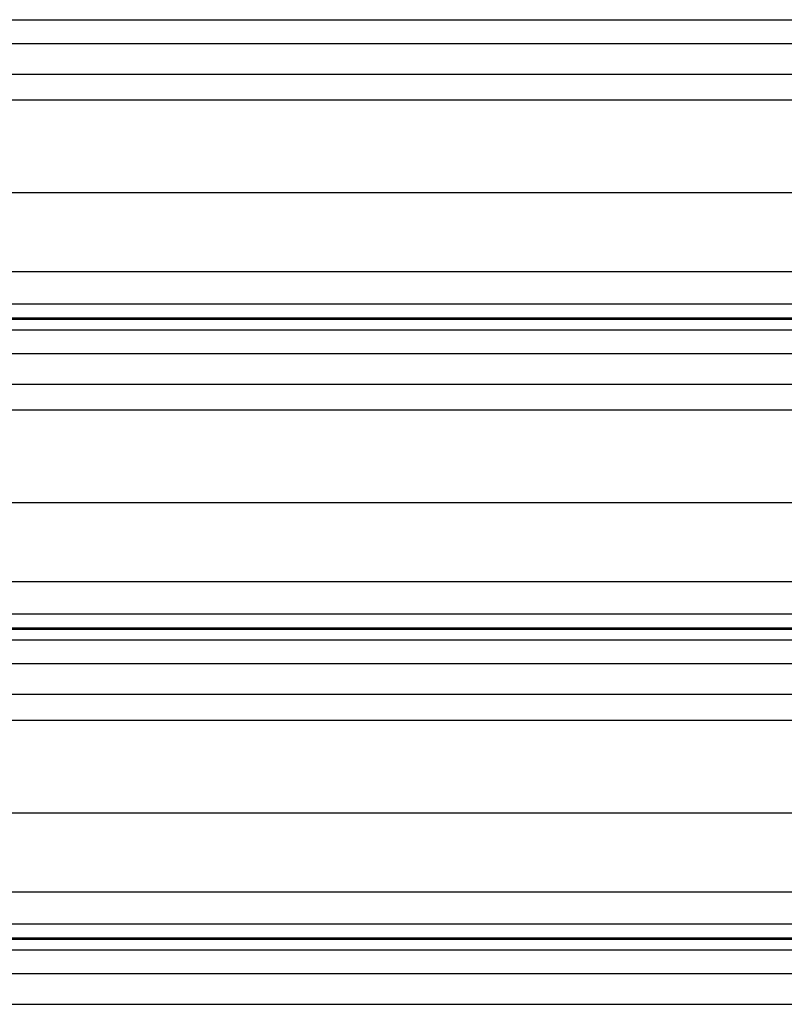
# Model space of a CAD drawing. Header units: inches. Extents: x 170 to 284, y 215 to 248.
# Tile 540 of 656: x 205.852 to 206.359, y 240.758 to 241.41. Entities that reach past the tile are written whole.
import ezdxf

# ---------------------------------------------------------------- set-up
doc = ezdxf.new("R2010")
doc.units = ezdxf.units.IN
doc.header["$LTSCALE"] = 0.25
doc.header["$MEASUREMENT"] = 0
doc.linetypes.add('CENTER', pattern=[2, 1.25, -0.25, 0.25, -0.25])
doc.layers.add('LH FRONT OF HOOD', color=7, linetype='Continuous')
doc.layers.add('SECTION CUTS', color=6, linetype='CENTER')

msp = doc.modelspace()

# ---------------------------------------------------------------- linework, layer by layer
at = {"layer": 'LH FRONT OF HOOD'}
for p, q in [((202.50032, 241.41044), (206.53264, 241.41044)), ((202.50032, 241.39475), (206.53264, 241.39475)), ((202.50032, 241.37437), (206.53264, 241.37437)), ((202.57687, 241.35729), (206.45609, 241.35729)), ((202.53049, 241.2959), (206.50248, 241.2959)), ((202.50032, 241.24351), (206.53264, 241.24351)), ((202.50032, 241.22213), (206.53264, 241.22213)), ((206.53264, 241.21265), (202.50032, 241.21265)), ((202.50032, 241.21201), (206.53264, 241.21201)), ((202.50032, 241.20499), (206.53264, 241.20499)), ((202.50032, 241.18931), (206.53264, 241.18931)), ((202.50032, 241.16892), (206.53264, 241.16892)), ((202.57687, 241.15184), (206.45609, 241.15184)), ((202.53049, 241.09045), (206.50248, 241.09045)), ((202.50032, 241.03807), (206.53264, 241.03807)), ((202.50032, 241.01669), (206.53264, 241.01669)), ((206.53264, 241.0072), (202.50032, 241.0072)), ((202.50032, 241.00656), (206.53264, 241.00656)), ((202.50032, 240.99954), (206.53264, 240.99954)), ((202.50032, 240.98386), (206.53264, 240.98386)), ((202.50032, 240.96347), (206.53264, 240.96347)), ((202.57687, 240.9464), (206.45609, 240.9464)), ((202.53049, 240.885), (206.50248, 240.885)), ((202.50032, 240.83262), (206.53264, 240.83262)), ((202.50032, 240.81124), (206.53264, 240.81124)), ((206.53264, 240.80175), (202.50032, 240.80175)), ((202.50032, 240.80111), (206.53264, 240.80111)), ((202.50032, 240.7941), (206.53264, 240.7941)), ((202.50032, 240.77841), (206.53264, 240.77841)), ((202.50032, 240.75802), (206.53264, 240.75802))]:
    msp.add_line(p, q, dxfattribs=at)
at = {"layer": 'SECTION CUTS'}
msp.add_line((201.85473, 241.15184), (207.27409, 241.15184), dxfattribs=at)

doc.saveas('drawing.dxf')
